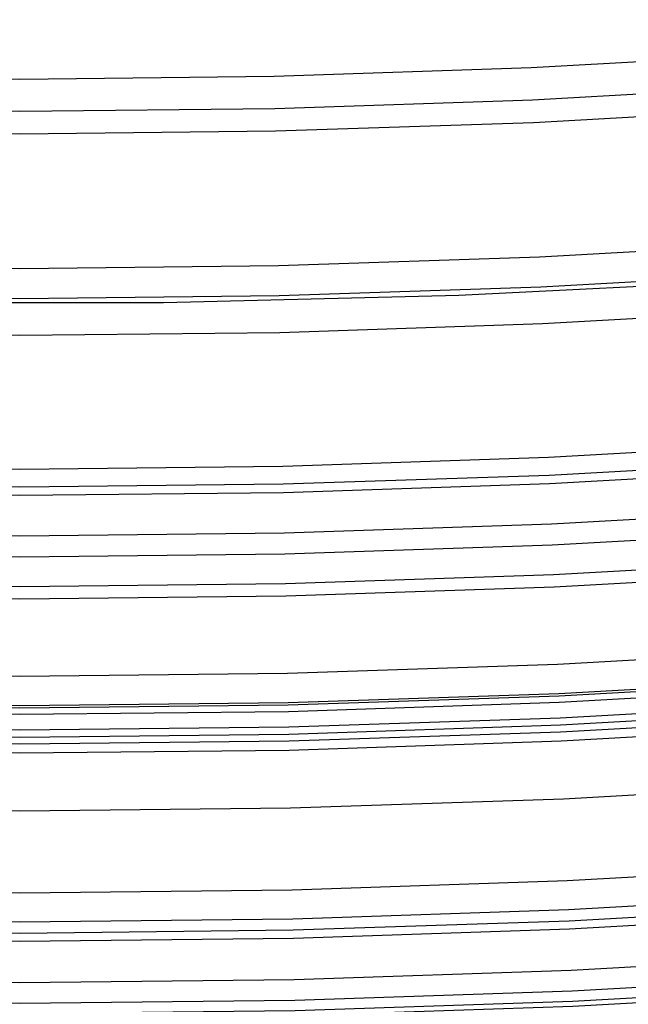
# Model space of a CAD drawing. Header units: millimetres. Extents: x -14 to 488, y -50 to 50.
# Tile 12 of 656: x 13.19 to 14.44, y -25.48 to -23.46. Entities that reach past the tile are written whole.
import ezdxf

# ---------------------------------------------------------------- set-up
doc = ezdxf.new("R2010")
doc.units = ezdxf.units.MM
doc.header["$MEASUREMENT"] = 0
doc.layers.add('Default', color=7, linetype='Continuous')

msp = doc.modelspace()

# ---------------------------------------------------------------- linework, layer by layer
at = {"layer": 'Default', "extrusion": (0.929788, -0.368095, 0)}
msp.add_lwpolyline([(-12.6661, 75.7905), (-15.5687, 61.8811), (-17.6198, 51.0774), (-18.3681, 46.5783), (-18.9543, 42.5404), (-19.3956, 38.8575), (-19.7093, 35.4237), (-19.9544, 31.2846), (-20.0936, 27.0552), (-20.0967, 26.5609), (-20.0923, 26.3345), (-20.0841, 26.1214), (-20.0725, 25.9213), (-20.0578, 25.7338), (-20.0402, 25.5585), (-20.0199, 25.3951), (-19.9974, 25.2431), (-19.9728, 25.1021), (-19.9463, 24.9716), (-19.9183, 24.8509), (-19.889, 24.7396), (-19.8586, 24.6371), (-19.8275, 24.5429), (-19.7957, 24.4564), (-19.7637, 24.377), (-19.7314, 24.3041), (-19.6987, 24.2366), (-19.6659, 24.1739), (-19.6327, 24.1151), (-19.5989, 24.0594), (-19.5644, 24.006), (-19.5287, 23.9543), (-19.4917, 23.9035), (-19.4531, 23.8529), (-19.0736, 23.3837), (-18.9748, 23.2511), (-18.8813, 23.1174), (-18.7929, 22.9827), (-18.7097, 22.8466), (-18.6317, 22.7092), (-18.5589, 22.5705), (-18.4914, 22.4305), (-18.4294, 22.2893), (-18.3726, 22.147), (-18.3209, 22.0037), (-18.2741, 21.8594), (-18.2319, 21.7144), (-18.1944, 21.5688), (-18.1611, 21.4226), (-18.1321, 21.276), (-18.1066, 21.1252), (-18.085, 20.9666), (-18.076, 20.8845), (-18.0684, 20.8006), (-18.0622, 20.7151), (-18.0577, 20.628), (-18.0549, 20.5392), (-18.054, 20.449), (-18.0552, 20.3573), (-18.0585, 20.2642), (-18.0641, 20.1698), (-18.0721, 20.0741), (-18.0827, 19.9772), (-18.096, 19.8792), (-18.1121, 19.7801), (-18.1311, 19.68), (-18.153, 19.5789), (-18.1779, 19.4769), (-18.2058, 19.374), (-18.2368, 19.2703), (-18.2709, 19.1658), (-18.3081, 19.0607), (-18.3486, 18.9548), (-18.3924, 18.8484), (-18.4395, 18.7414), (-18.49, 18.6338), (-18.5439, 18.5259), (-18.6013, 18.4175), (-18.6622, 18.3088), (-19.3191, 17.2672), (-19.3843, 17.1543), (-19.4494, 17.0364), (-19.5142, 16.9125), (-19.5787, 16.7818), (-19.6429, 16.6436), (-19.7067, 16.4969), (-19.77, 16.341), (-19.8328, 16.1751), (-19.8948, 15.9983), (-19.9556, 15.8101), (-20.015, 15.6096), (-20.0726, 15.3962), (-20.1281, 15.1692), (-20.1812, 14.9281), (-20.2316, 14.6721), (-20.2791, 14.4007), (-20.3232, 14.1131), (-20.3636, 13.8086), (-20.4001, 13.4865), (-20.4322, 13.1465), (-20.4596, 12.7895), (-20.6699, 8.1909), (-20.6871, 7.7742), (-20.6927, 7.3669), (-20.6867, 6.9696), (-20.6691, 6.5828), (-20.64, 6.2069), (-20.621, 6.0232), (-20.5992, 5.8424), (-20.5745, 5.6646), (-20.5468, 5.4898), (-20.5163, 5.3182), (-20.4828, 5.1497), (-20.4465, 4.9844), (-20.4073, 4.8223), (-20.3652, 4.6636), (-20.3203, 4.5081), (-20.2726, 4.356), (-20.222, 4.2073), (-20.1687, 4.0621), (-20.1126, 3.9203), (-20.0538, 3.782), (-19.9922, 3.6471), (-19.9279, 3.5158), (-19.8609, 3.3879), (-19.7911, 3.2635), (-19.7186, 3.1425), (-19.6434, 3.025), (-19.5655, 2.9108), (-19.4849, 2.8001), (-19.4015, 2.6928), (-19.3152, 2.5888), (-19.2261, 2.488), (-19.134, 2.3906), (-19.0389, 2.2963), (-18.9407, 2.2051), (-18.8394, 2.1171), (-18.7349, 2.0322), (-18.627, 1.9503), (-18.5157, 1.8716), (-18.4008, 1.7959), (-18.2822, 1.7234), (-18.1598, 1.6539), (-18.0334, 1.5876), (-17.9029, 1.5245), (-17.7683, 1.4644), (-17.6293, 1.4076), (-17.4859, 1.3542), (-17.338, 1.3041), (-17.1856, 1.2575), (-17.0284, 1.2144), (-16.8664, 1.175), (-16.6995, 1.1394), (-16.5277, 1.1075), (-16.3507, 1.0796), (-16.1687, 1.0557), (-15.9816, 1.0359), (-15.7893, 1.0203), (-15.5918, 1.0091), (-15.389, 1.0023), (4.8561, 1)], dxfattribs=at)
at = {"layer": 'Default', "extrusion": (0.961399, -0.275158, 0)}
msp.add_lwpolyline([(-13.8921, 75.7905), (-16.7948, 61.8811), (-18.8459, 51.0774), (-19.5942, 46.5783), (-20.1804, 42.5404), (-20.6217, 38.8575), (-20.9354, 35.4237), (-21.1805, 31.2846), (-21.3197, 27.0552), (-21.3228, 26.5609), (-21.3183, 26.3345), (-21.3102, 26.1214), (-21.2986, 25.9213), (-21.2838, 25.7338), (-21.2662, 25.5585), (-21.246, 25.3951), (-21.2235, 25.2431), (-21.1989, 25.1021), (-21.1724, 24.9716), (-21.1444, 24.8509), (-21.1151, 24.7396), (-21.0847, 24.6371), (-21.0535, 24.5429), (-21.0218, 24.4564), (-20.9898, 24.377), (-20.9574, 24.3041), (-20.9248, 24.2366), (-20.8919, 24.1739), (-20.8587, 24.1151), (-20.825, 24.0594), (-20.7904, 24.006), (-20.7548, 23.9543), (-20.7178, 23.9035), (-20.6792, 23.8529), (-20.2997, 23.3837), (-20.2008, 23.2511), (-20.1073, 23.1174), (-20.019, 22.9827), (-19.9358, 22.8466), (-19.8577, 22.7092), (-19.785, 22.5705), (-19.7175, 22.4305), (-19.6555, 22.2893), (-19.5987, 22.147), (-19.547, 22.0037), (-19.5001, 21.8594), (-19.458, 21.7144), (-19.4204, 21.5688), (-19.3872, 21.4226), (-19.3582, 21.276), (-19.3327, 21.1252), (-19.3111, 20.9666), (-19.3021, 20.8845), (-19.2944, 20.8006), (-19.2883, 20.7151), (-19.2837, 20.628), (-19.281, 20.5392), (-19.2801, 20.449), (-19.2812, 20.3573), (-19.2846, 20.2642), (-19.2902, 20.1698), (-19.2982, 20.0741), (-19.3088, 19.9772), (-19.3221, 19.8792), (-19.3382, 19.7801), (-19.3572, 19.68), (-19.3791, 19.5789), (-19.4039, 19.4769), (-19.4319, 19.374), (-19.4628, 19.2703), (-19.4969, 19.1658), (-19.5342, 19.0607), (-19.5747, 18.9548), (-19.6185, 18.8484), (-19.6656, 18.7414), (-19.7161, 18.6338), (-19.77, 18.5259), (-19.8273, 18.4175), (-19.8882, 18.3088), (-20.5451, 17.2672), (-20.6104, 17.1543), (-20.6755, 17.0364), (-20.7403, 16.9125), (-20.8048, 16.7818), (-20.869, 16.6436), (-20.9328, 16.4969), (-20.9961, 16.341), (-21.0589, 16.1751), (-21.1209, 15.9983), (-21.1817, 15.8101), (-21.2411, 15.6096), (-21.2986, 15.3962), (-21.3541, 15.1692), (-21.4073, 14.9281), (-21.4577, 14.6721), (-21.5051, 14.4007), (-21.5493, 14.1131), (-21.5897, 13.8086), (-21.6262, 13.4865), (-21.6583, 13.1465), (-21.6857, 12.7895), (-21.896, 8.1909), (-21.9132, 7.7742), (-21.9188, 7.3669), (-21.9128, 6.9696), (-21.8952, 6.5828), (-21.866, 6.2069), (-21.8471, 6.0232), (-21.8253, 5.8424), (-21.8005, 5.6646), (-21.7729, 5.4898), (-21.7424, 5.3182), (-21.7089, 5.1497), (-21.6726, 4.9844), (-21.6334, 4.8223), (-21.5913, 4.6636), (-21.5464, 4.5081), (-21.4986, 4.356), (-21.4481, 4.2073), (-21.3948, 4.0621), (-21.3387, 3.9203), (-21.2798, 3.782), (-21.2183, 3.6471), (-21.154, 3.5158), (-21.0869, 3.3879), (-21.0172, 3.2635), (-20.9447, 3.1425), (-20.8695, 3.025), (-20.7916, 2.9108), (-20.7109, 2.8001), (-20.6275, 2.6928), (-20.5413, 2.5888), (-20.4522, 2.488), (-20.3601, 2.3906), (-20.265, 2.2963), (-20.1668, 2.2051), (-20.0655, 2.1171), (-19.961, 2.0322), (-19.8531, 1.9503), (-19.7418, 1.8716), (-19.6269, 1.7959), (-19.5083, 1.7234), (-19.3859, 1.6539), (-19.2595, 1.5876), (-19.129, 1.5245), (-18.9943, 1.4644), (-18.8554, 1.4076), (-18.712, 1.3542), (-18.5641, 1.3041), (-18.4116, 1.2575), (-18.2545, 1.2144), (-18.0925, 1.175), (-17.9256, 1.1394), (-17.7537, 1.1075), (-17.5768, 1.0796), (-17.3948, 1.0557), (-17.2077, 1.0359), (-17.0154, 1.0203), (-16.8179, 1.0091), (-16.6151, 1.0023), (3.6301, 1)], dxfattribs=at)
at = {"layer": 'Default', "extrusion": (1, 0, 0)}
for points in [[(-18.5419, 75.8044), (-21.4282, 61.9641), (-23.4713, 51.1906), (-24.2185, 46.6926), (-24.805, 42.6478), (-25.2474, 38.9518), (-25.5625, 35.5), (-25.8096, 31.3283), (-25.9495, 27.0774), (-25.9528, 26.5501), (-25.948, 26.3057), (-25.9391, 26.0736), (-25.9264, 25.8535), (-25.91, 25.6447), (-25.8901, 25.4471), (-25.8669, 25.26), (-25.8406, 25.0832), (-25.8114, 24.9162), (-25.7794, 24.7587), (-25.7449, 24.61), (-25.708, 24.47), (-25.669, 24.3381), (-25.628, 24.214), (-25.5852, 24.0972), (-25.5408, 23.9873), (-25.4949, 23.8839), (-25.4479, 23.7866), (-25.3998, 23.6949), (-25.3509, 23.6085), (-25.3013, 23.527), (-25.2513, 23.4499), (-25.2009, 23.3767), (-25.1505, 23.3072), (-25.1002, 23.2409), (-24.7235, 22.7756), (-24.6417, 22.6656), (-24.5652, 22.5563), (-24.4938, 22.4474), (-24.4273, 22.3388), (-24.3657, 22.2302), (-24.3086, 22.1213), (-24.256, 22.0121), (-24.2076, 21.9021), (-24.1633, 21.7913), (-24.1228, 21.6794), (-24.086, 21.5661), (-24.0528, 21.4513), (-24.0229, 21.3347), (-23.9961, 21.2161), (-23.9723, 21.0953), (-23.9515, 20.972), (-23.9341, 20.8461), (-23.927, 20.7821), (-23.9209, 20.7174), (-23.9161, 20.652), (-23.9126, 20.5858), (-23.9104, 20.5188), (-23.9097, 20.451), (-23.9106, 20.3824), (-23.9131, 20.313), (-23.9173, 20.2427), (-23.9234, 20.1715), (-23.9313, 20.0994), (-23.9412, 20.0264), (-23.9532, 19.9525), (-23.9674, 19.8776), (-23.9837, 19.8017), (-24.0024, 19.7247), (-24.0235, 19.6468), (-24.0471, 19.5678), (-24.0733, 19.4878), (-24.1021, 19.4067), (-24.1337, 19.3244), (-24.1681, 19.241), (-24.2055, 19.1565), (-24.2458, 19.0708), (-24.2892, 18.9839), (-24.3359, 18.8958), (-24.3857, 18.8065), (-24.4389, 18.7159), (-24.5553, 18.5302), (-24.9632, 17.8971), (-25.111, 17.6457), (-25.1858, 17.5098), (-25.2608, 17.3665), (-25.3357, 17.2151), (-25.4103, 17.055), (-25.4842, 16.8858), (-25.5571, 16.7067), (-25.6288, 16.5174), (-25.699, 16.3171), (-25.7673, 16.1054), (-25.8334, 15.8816), (-25.8972, 15.6452), (-25.9582, 15.3957), (-26.0162, 15.1324), (-26.0709, 14.8548), (-26.122, 14.5624), (-26.1693, 14.2545), (-26.2123, 13.9306), (-26.2509, 13.5902), (-26.2847, 13.2326), (-26.3134, 12.8573), (-26.5246, 8.245), (-26.5428, 7.8018), (-26.5488, 7.3666), (-26.5424, 6.9397), (-26.5235, 6.5217), (-26.4918, 6.1127), (-26.471, 5.9118), (-26.447, 5.7134), (-26.4197, 5.5174), (-26.3891, 5.324), (-26.3551, 5.1332), (-26.3177, 4.945), (-26.2769, 4.7595), (-26.2327, 4.5768), (-26.1851, 4.3968), (-26.1339, 4.2197), (-26.0792, 4.0455), (-26.021, 3.8742), (-25.9593, 3.706), (-25.8939, 3.5407), (-25.8249, 3.3786), (-25.7523, 3.2196), (-25.676, 3.0637), (-25.5961, 2.9112), (-25.5124, 2.7619), (-25.4249, 2.616), (-25.3337, 2.4734), (-25.2387, 2.3343), (-25.1399, 2.1987), (-25.0372, 2.0667), (-24.9306, 1.9382), (-24.8202, 1.8134), (-24.7058, 1.6922), (-24.5874, 1.5748), (-24.4651, 1.4612), (-24.3388, 1.3515), (-24.2084, 1.2456), (-24.074, 1.1437), (-23.9355, 1.0457), (-23.7929, 0.9518), (-23.6461, 0.8621), (-23.4952, 0.7764), (-23.3401, 0.6949), (-23.1808, 0.6177), (-23.0172, 0.5448), (-22.8494, 0.4762), (-22.6772, 0.412), (-22.5008, 0.3523), (-22.32, 0.297), (-22.1348, 0.2463), (-21.9453, 0.2002), (-21.7513, 0.1587), (-21.5529, 0.1219), (-21.3499, 0.0899), (-21.1425, 0.0626), (-20.9306, 0.0402), (-20.7141, 0.0227), (-20.493, 0.0101), (-20.2673, 0.0025), (0, 0)], [(-17.5222, 75.7905), (-20.4249, 61.8811), (-22.4759, 51.0774), (-23.2242, 46.5783), (-23.8105, 42.5404), (-24.2518, 38.8575), (-24.5654, 35.4237), (-24.8105, 31.2846), (-24.9497, 27.0552), (-24.9529, 26.5609), (-24.9484, 26.3345), (-24.9402, 26.1214), (-24.9286, 25.9213), (-24.9139, 25.7338), (-24.8963, 25.5585), (-24.8761, 25.3951), (-24.8535, 25.2431), (-24.8289, 25.1021), (-24.8025, 24.9716), (-24.7745, 24.8509), (-24.7451, 24.7396), (-24.7148, 24.6371), (-24.6836, 24.5429), (-24.6519, 24.4564), (-24.6198, 24.377), (-24.5875, 24.3041), (-24.5549, 24.2366), (-24.522, 24.1739), (-24.4888, 24.1151), (-24.4551, 24.0594), (-24.4205, 24.006), (-24.3848, 23.9543), (-24.3478, 23.9035), (-24.3092, 23.8529), (-23.9297, 23.3837), (-23.8309, 23.2511), (-23.7374, 23.1174), (-23.6491, 22.9827), (-23.5658, 22.8466), (-23.4878, 22.7092), (-23.415, 22.5705), (-23.3476, 22.4305), (-23.2855, 22.2893), (-23.2287, 22.147), (-23.177, 22.0037), (-23.1302, 21.8594), (-23.0881, 21.7144), (-23.0505, 21.5688), (-23.0173, 21.4226), (-22.9882, 21.276), (-22.9628, 21.1252), (-22.9412, 20.9666), (-22.9322, 20.8845), (-22.9245, 20.8006), (-22.9183, 20.7151), (-22.9138, 20.628), (-22.911, 20.5392), (-22.9102, 20.449), (-22.9113, 20.3573), (-22.9146, 20.2642), (-22.9202, 20.1698), (-22.9283, 20.0741), (-22.9389, 19.9772), (-22.9521, 19.8792), (-22.9682, 19.7801), (-22.9872, 19.68), (-23.0091, 19.5789), (-23.034, 19.4769), (-23.0619, 19.374), (-23.0929, 19.2703), (-23.127, 19.1658), (-23.1643, 19.0607), (-23.2048, 18.9548), (-23.2486, 18.8484), (-23.2957, 18.7414), (-23.3461, 18.6338), (-23.4, 18.5259), (-23.4574, 18.4175), (-23.5183, 18.3088), (-24.1752, 17.2672), (-24.2405, 17.1543), (-24.3055, 17.0364), (-24.3703, 16.9125), (-24.4349, 16.7818), (-24.499, 16.6436), (-24.5628, 16.4969), (-24.6262, 16.341), (-24.6889, 16.1751), (-24.7509, 15.9983), (-24.8118, 15.8101), (-24.8711, 15.6096), (-24.9287, 15.3962), (-24.9842, 15.1692), (-25.0373, 14.9281), (-25.0878, 14.6721), (-25.1352, 14.4007), (-25.1793, 14.1131), (-25.2198, 13.8086), (-25.2562, 13.4865), (-25.2883, 13.1465), (-25.3157, 12.7895), (-25.526, 8.1909), (-25.5432, 7.7742), (-25.5488, 7.3669), (-25.5428, 6.9696), (-25.5253, 6.5828), (-25.4961, 6.2069), (-25.4772, 6.0232), (-25.4553, 5.8424), (-25.4306, 5.6646), (-25.403, 5.4898), (-25.3724, 5.3182), (-25.339, 5.1497), (-25.3026, 4.9844), (-25.2634, 4.8223), (-25.2214, 4.6636), (-25.1764, 4.5081), (-25.1287, 4.356), (-25.0782, 4.2073), (-25.0248, 4.0621), (-24.9687, 3.9203), (-24.9099, 3.782), (-24.8483, 3.6471), (-24.784, 3.5158), (-24.717, 3.3879), (-24.6472, 3.2635), (-24.5747, 3.1425), (-24.4995, 3.025), (-24.4216, 2.9108), (-24.341, 2.8001), (-24.2576, 2.6928), (-24.1714, 2.5888), (-24.0822, 2.488), (-23.9901, 2.3906), (-23.895, 2.2963), (-23.7969, 2.2051), (-23.6955, 2.1171), (-23.591, 2.0322), (-23.4832, 1.9503), (-23.3718, 1.8716), (-23.2569, 1.7959), (-23.1383, 1.7234), (-23.0159, 1.6539), (-22.8895, 1.5876), (-22.7591, 1.5245), (-22.6244, 1.4644), (-22.4854, 1.4076), (-22.342, 1.3542), (-22.1942, 1.3041), (-22.0417, 1.2575), (-21.8845, 1.2144), (-21.7225, 1.175), (-21.5557, 1.1394), (-21.3838, 1.1075), (-21.2069, 1.0796), (-21.0249, 1.0557), (-20.8378, 1.0359), (-20.6454, 1.0203), (-20.4479, 1.0091), (-20.2451, 1.0023), (0, 1)]]:
    msp.add_lwpolyline(points, dxfattribs=at)
at = {"layer": 'Default', "extrusion": (0.929788, 0.368095, 0)}
msp.add_lwpolyline([(-22.3783, 75.7905), (-25.281, 61.8811), (-27.3321, 51.0774), (-28.0804, 46.5783), (-28.6666, 42.5404), (-29.1079, 38.8575), (-29.4215, 35.4237), (-29.6667, 31.2846), (-29.8058, 27.0552), (-29.809, 26.5609), (-29.8045, 26.3345), (-29.7964, 26.1214), (-29.7848, 25.9213), (-29.77, 25.7338), (-29.7524, 25.5585), (-29.7322, 25.3951), (-29.7097, 25.2431), (-29.6851, 25.1021), (-29.6586, 24.9716), (-29.6306, 24.8509), (-29.6013, 24.7396), (-29.5709, 24.6371), (-29.5397, 24.5429), (-29.508, 24.4564), (-29.476, 24.377), (-29.4436, 24.3041), (-29.411, 24.2366), (-29.3781, 24.1739), (-29.3449, 24.1151), (-29.3112, 24.0594), (-29.2766, 24.006), (-29.241, 23.9543), (-29.204, 23.9035), (-29.1654, 23.8529), (-28.7859, 23.3837), (-28.687, 23.2511), (-28.5935, 23.1174), (-28.5052, 22.9827), (-28.422, 22.8466), (-28.3439, 22.7092), (-28.2712, 22.5705), (-28.2037, 22.4305), (-28.1417, 22.2893), (-28.0849, 22.147), (-28.0332, 22.0037), (-27.9863, 21.8594), (-27.9442, 21.7144), (-27.9066, 21.5688), (-27.8734, 21.4226), (-27.8444, 21.276), (-27.8189, 21.1252), (-27.7973, 20.9666), (-27.7883, 20.8845), (-27.7806, 20.8006), (-27.7745, 20.7151), (-27.7699, 20.628), (-27.7672, 20.5392), (-27.7663, 20.449), (-27.7674, 20.3573), (-27.7708, 20.2642), (-27.7764, 20.1698), (-27.7844, 20.0741), (-27.795, 19.9772), (-27.8083, 19.8792), (-27.8244, 19.7801), (-27.8434, 19.68), (-27.8653, 19.5789), (-27.8901, 19.4769), (-27.918, 19.374), (-27.949, 19.2703), (-27.9831, 19.1658), (-28.0204, 19.0607), (-28.0609, 18.9548), (-28.1047, 18.8484), (-28.1518, 18.7414), (-28.2023, 18.6338), (-28.2562, 18.5259), (-28.3135, 18.4175), (-28.3744, 18.3088), (-29.0313, 17.2672), (-29.0966, 17.1543), (-29.1617, 17.0364), (-29.2265, 16.9125), (-29.291, 16.7818), (-29.3552, 16.6436), (-29.419, 16.4969), (-29.4823, 16.341), (-29.5451, 16.1751), (-29.6071, 15.9983), (-29.6679, 15.8101), (-29.7273, 15.6096), (-29.7848, 15.3962), (-29.8403, 15.1692), (-29.8935, 14.9281), (-29.9439, 14.6721), (-29.9913, 14.4007), (-30.0354, 14.1131), (-30.0759, 13.8086), (-30.1124, 13.4865), (-30.1445, 13.1465), (-30.1718, 12.7895), (-30.3822, 8.1909), (-30.3994, 7.7742), (-30.405, 7.3669), (-30.399, 6.9696), (-30.3814, 6.5828), (-30.3522, 6.2069), (-30.3333, 6.0232), (-30.3115, 5.8424), (-30.2867, 5.6646), (-30.2591, 5.4898), (-30.2286, 5.3182), (-30.1951, 5.1497), (-30.1588, 4.9844), (-30.1196, 4.8223), (-30.0775, 4.6636), (-30.0326, 4.5081), (-29.9848, 4.356), (-29.9343, 4.2073), (-29.881, 4.0621), (-29.8249, 3.9203), (-29.766, 3.782), (-29.7045, 3.6471), (-29.6402, 3.5158), (-29.5731, 3.3879), (-29.5034, 3.2635), (-29.4309, 3.1425), (-29.3557, 3.025), (-29.2778, 2.9108), (-29.1971, 2.8001), (-29.1137, 2.6928), (-29.0275, 2.5888), (-28.9384, 2.488), (-28.8463, 2.3906), (-28.7512, 2.2963), (-28.653, 2.2051), (-28.5517, 2.1171), (-28.4472, 2.0322), (-28.3393, 1.9503), (-28.228, 1.8716), (-28.1131, 1.7959), (-27.9945, 1.7234), (-27.872, 1.6539), (-27.7457, 1.5876), (-27.6152, 1.5245), (-27.4805, 1.4644), (-27.3416, 1.4076), (-27.1982, 1.3542), (-27.0503, 1.3041), (-26.8978, 1.2575), (-26.7406, 1.2144), (-26.5787, 1.175), (-26.4118, 1.1394), (-26.2399, 1.1075), (-26.063, 1.0796), (-25.881, 1.0557), (-25.6939, 1.0359), (-25.5016, 1.0203), (-25.3041, 1.0091), (-25.1013, 1.0023), (-4.8561, 1)], dxfattribs=at)
at = {"layer": 'Default', "extrusion": (0.961399, 0.275158, 0)}
msp.add_lwpolyline([(-21.1523, 75.7905), (-24.0549, 61.8811), (-26.106, 51.0774), (-26.8543, 46.5783), (-27.4405, 42.5404), (-27.8818, 38.8575), (-28.1955, 35.4237), (-28.4406, 31.2846), (-28.5798, 27.0552), (-28.5829, 26.5609), (-28.5785, 26.3345), (-28.5703, 26.1214), (-28.5587, 25.9213), (-28.544, 25.7338), (-28.5264, 25.5585), (-28.5061, 25.3951), (-28.4836, 25.2431), (-28.459, 25.1021), (-28.4325, 24.9716), (-28.4045, 24.8509), (-28.3752, 24.7396), (-28.3448, 24.6371), (-28.3137, 24.5429), (-28.2819, 24.4564), (-28.2499, 24.377), (-28.2175, 24.3041), (-28.1849, 24.2366), (-28.1521, 24.1739), (-28.1189, 24.1151), (-28.0851, 24.0594), (-28.0506, 24.006), (-28.0149, 23.9543), (-27.9779, 23.9035), (-27.9393, 23.8529), (-27.5598, 23.3837), (-27.461, 23.2511), (-27.3674, 23.1174), (-27.2791, 22.9827), (-27.1959, 22.8466), (-27.1179, 22.7092), (-27.0451, 22.5705), (-26.9776, 22.4305), (-26.9156, 22.2893), (-26.8588, 22.147), (-26.8071, 22.0037), (-26.7603, 21.8594), (-26.7181, 21.7144), (-26.6806, 21.5688), (-26.6473, 21.4226), (-26.6183, 21.276), (-26.5928, 21.1252), (-26.5712, 20.9666), (-26.5622, 20.8845), (-26.5546, 20.8006), (-26.5484, 20.7151), (-26.5439, 20.628), (-26.5411, 20.5392), (-26.5402, 20.449), (-26.5414, 20.3573), (-26.5447, 20.2642), (-26.5503, 20.1698), (-26.5583, 20.0741), (-26.5689, 19.9772), (-26.5822, 19.8792), (-26.5983, 19.7801), (-26.6173, 19.68), (-26.6392, 19.5789), (-26.6641, 19.4769), (-26.692, 19.374), (-26.723, 19.2703), (-26.7571, 19.1658), (-26.7943, 19.0607), (-26.8348, 18.9548), (-26.8786, 18.8484), (-26.9257, 18.7414), (-26.9762, 18.6338), (-27.0301, 18.5259), (-27.0875, 18.4175), (-27.1484, 18.3088), (-27.8052, 17.2672), (-27.8705, 17.1543), (-27.9356, 17.0364), (-28.0004, 16.9125), (-28.0649, 16.7818), (-28.1291, 16.6436), (-28.1929, 16.4969), (-28.2562, 16.341), (-28.319, 16.1751), (-28.381, 15.9983), (-28.4418, 15.8101), (-28.5012, 15.6096), (-28.5588, 15.3962), (-28.6143, 15.1692), (-28.6674, 14.9281), (-28.7178, 14.6721), (-28.7653, 14.4007), (-28.8094, 14.1131), (-28.8498, 13.8086), (-28.8863, 13.4865), (-28.9184, 13.1465), (-28.9458, 12.7895), (-29.1561, 8.1909), (-29.1733, 7.7742), (-29.1789, 7.3669), (-29.1729, 6.9696), (-29.1553, 6.5828), (-29.1262, 6.2069), (-29.1072, 6.0232), (-29.0854, 5.8424), (-29.0606, 5.6646), (-29.033, 5.4898), (-29.0025, 5.3182), (-28.969, 5.1497), (-28.9327, 4.9844), (-28.8935, 4.8223), (-28.8514, 4.6636), (-28.8065, 4.5081), (-28.7588, 4.356), (-28.7082, 4.2073), (-28.6549, 4.0621), (-28.5988, 3.9203), (-28.54, 3.782), (-28.4784, 3.6471), (-28.4141, 3.5158), (-28.347, 3.3879), (-28.2773, 3.2635), (-28.2048, 3.1425), (-28.1296, 3.025), (-28.0517, 2.9108), (-27.9711, 2.8001), (-27.8877, 2.6928), (-27.8014, 2.5888), (-27.7123, 2.488), (-27.6202, 2.3906), (-27.5251, 2.2963), (-27.4269, 2.2051), (-27.3256, 2.1171), (-27.2211, 2.0322), (-27.1132, 1.9503), (-27.0019, 1.8716), (-26.887, 1.7959), (-26.7684, 1.7234), (-26.646, 1.6539), (-26.5196, 1.5876), (-26.3891, 1.5245), (-26.2545, 1.4644), (-26.1155, 1.4076), (-25.9721, 1.3542), (-25.8242, 1.3041), (-25.6718, 1.2575), (-25.5146, 1.2144), (-25.3526, 1.175), (-25.1857, 1.1394), (-25.0138, 1.1075), (-24.8369, 1.0796), (-24.6549, 1.0557), (-24.4678, 1.0359), (-24.2755, 1.0203), (-24.078, 1.0091), (-23.8752, 1.0023), (-3.6301, 1)], dxfattribs=at)
at = {"layer": 'Default', "extrusion": (0.983305, 0.181963, 0)}
msp.add_lwpolyline([(-19.9228, 75.7905), (-22.8254, 61.8811), (-24.8765, 51.0774), (-25.6248, 46.5783), (-26.211, 42.5404), (-26.6523, 38.8575), (-26.966, 35.4237), (-27.2111, 31.2846), (-27.3503, 27.0552), (-27.3535, 26.5609), (-27.349, 26.3345), (-27.3408, 26.1214), (-27.3292, 25.9213), (-27.3145, 25.7338), (-27.2969, 25.5585), (-27.2767, 25.3951), (-27.2541, 25.2431), (-27.2295, 25.1021), (-27.203, 24.9716), (-27.175, 24.8509), (-27.1457, 24.7396), (-27.1153, 24.6371), (-27.0842, 24.5429), (-27.0524, 24.4564), (-27.0204, 24.377), (-26.9881, 24.3041), (-26.9554, 24.2366), (-26.9226, 24.1739), (-26.8894, 24.1151), (-26.8556, 24.0594), (-26.8211, 24.006), (-26.7854, 23.9543), (-26.7484, 23.9035), (-26.7098, 23.8529), (-26.3303, 23.3837), (-26.2315, 23.2511), (-26.138, 23.1174), (-26.0496, 22.9827), (-25.9664, 22.8466), (-25.8884, 22.7092), (-25.8156, 22.5705), (-25.7482, 22.4305), (-25.6861, 22.2893), (-25.6293, 22.147), (-25.5776, 22.0037), (-25.5308, 21.8594), (-25.4887, 21.7144), (-25.4511, 21.5688), (-25.4179, 21.4226), (-25.3888, 21.276), (-25.3634, 21.1252), (-25.3418, 20.9666), (-25.3327, 20.8845), (-25.3251, 20.8006), (-25.3189, 20.7151), (-25.3144, 20.628), (-25.3116, 20.5392), (-25.3107, 20.449), (-25.3119, 20.3573), (-25.3152, 20.2642), (-25.3208, 20.1698), (-25.3288, 20.0741), (-25.3394, 19.9772), (-25.3527, 19.8792), (-25.3688, 19.7801), (-25.3878, 19.68), (-25.4097, 19.5789), (-25.4346, 19.4769), (-25.4625, 19.374), (-25.4935, 19.2703), (-25.5276, 19.1658), (-25.5648, 19.0607), (-25.6054, 18.9548), (-25.6491, 18.8484), (-25.6962, 18.7414), (-25.7467, 18.6338), (-25.8006, 18.5259), (-25.858, 18.4175), (-25.9189, 18.3088), (-26.5758, 17.2672), (-26.641, 17.1543), (-26.7061, 17.0364), (-26.7709, 16.9125), (-26.8354, 16.7818), (-26.8996, 16.6436), (-26.9634, 16.4969), (-27.0267, 16.341), (-27.0895, 16.1751), (-27.1515, 15.9983), (-27.2123, 15.8101), (-27.2717, 15.6096), (-27.3293, 15.3962), (-27.3848, 15.1692), (-27.4379, 14.9281), (-27.4883, 14.6721), (-27.5358, 14.4007), (-27.5799, 14.1131), (-27.6203, 13.8086), (-27.6568, 13.4865), (-27.6889, 13.1465), (-27.7163, 12.7895), (-27.9266, 8.1909), (-27.9438, 7.7742), (-27.9494, 7.3669), (-27.9434, 6.9696), (-27.9258, 6.5828), (-27.8967, 6.2069), (-27.8777, 6.0232), (-27.8559, 5.8424), (-27.8312, 5.6646), (-27.8035, 5.4898), (-27.773, 5.3182), (-27.7396, 5.1497), (-27.7032, 4.9844), (-27.664, 4.8223), (-27.6219, 4.6636), (-27.577, 4.5081), (-27.5293, 4.356), (-27.4787, 4.2073), (-27.4254, 4.0621), (-27.3693, 3.9203), (-27.3105, 3.782), (-27.2489, 3.6471), (-27.1846, 3.5158), (-27.1176, 3.3879), (-27.0478, 3.2635), (-26.9753, 3.1425), (-26.9001, 3.025), (-26.8222, 2.9108), (-26.7416, 2.8001), (-26.6582, 2.6928), (-26.5719, 2.5888), (-26.4828, 2.488), (-26.3907, 2.3906), (-26.2956, 2.2963), (-26.1974, 2.2051), (-26.0961, 2.1171), (-25.9916, 2.0322), (-25.8837, 1.9503), (-25.7724, 1.8716), (-25.6575, 1.7959), (-25.5389, 1.7234), (-25.4165, 1.6539), (-25.2901, 1.5876), (-25.1596, 1.5245), (-25.025, 1.4644), (-24.886, 1.4076), (-24.7426, 1.3542), (-24.5947, 1.3041), (-24.4423, 1.2575), (-24.2851, 1.2144), (-24.1231, 1.175), (-23.9562, 1.1394), (-23.7844, 1.1075), (-23.6074, 1.0796), (-23.4255, 1.0557), (-23.2383, 1.0359), (-23.046, 1.0203), (-22.8485, 1.0091), (-22.6457, 1.0023), (-2.4006, 1)], dxfattribs=at)
at = {"layer": 'Default'}
for points in [[(20.8017, -22.3915), (20.2512, -22.5711), (19.6999, -22.7362), (19.1481, -22.8869), (18.5966, -23.0234), (18.0456, -23.1458), (17.4959, -23.2542), (16.9477, -23.349), (16.4017, -23.4303), (15.8582, -23.4984), (15.3176, -23.5534), (14.7804, -23.5957), (14.2469, -23.6255), (13.7175, -23.6432), (13.1926, -23.6491), (12.6677, -23.6432), (12.1383, -23.6255), (11.6049, -23.5957), (11.0677, -23.5534), (10.5271, -23.4984), (9.9836, -23.4303), (9.4375, -23.349), (8.8894, -23.2542), (8.3396, -23.1458)], [(20.8166, -22.4355), (20.2651, -22.6155), (19.7126, -22.7809), (19.1598, -22.9319), (18.6072, -23.0686), (18.0552, -23.1913), (17.5043, -23.3), (16.9551, -23.3949), (16.408, -23.4764), (15.8634, -23.5446), (15.3218, -23.5997), (14.7835, -23.6421), (14.249, -23.672), (13.7186, -23.6897), (13.1926, -23.6955), (12.6667, -23.6897), (12.1363, -23.672), (11.6017, -23.6421), (11.0635, -23.5997), (10.5218, -23.5446), (9.9772, -23.4764), (9.4301, -23.3949), (8.8809, -23.3), (8.3301, -23.1913)], [(20.9057, -22.6976), (20.3477, -22.8796), (19.7888, -23.047), (19.2295, -23.1998), (18.6704, -23.3381), (18.112, -23.4622), (17.5547, -23.5721), (16.9991, -23.6682), (16.4456, -23.7506), (15.8946, -23.8196), (15.3466, -23.8754), (14.8021, -23.9182), (14.2613, -23.9485), (13.7247, -23.9664), (13.1926, -23.9723), (12.6605, -23.9664), (12.1239, -23.9485), (11.5832, -23.9182), (11.0386, -23.8754), (10.4906, -23.8196), (9.9397, -23.7506), (9.3862, -23.6682), (8.8305, -23.5721), (8.2733, -23.4622)], [(20.9255, -22.7559), (20.3661, -22.9384), (19.8058, -23.1062), (19.2451, -23.2594), (18.6845, -23.3981), (18.1246, -23.5225), (17.5659, -23.6327), (17.0089, -23.729), (16.4539, -23.8116), (15.9016, -23.8808), (15.3522, -23.9367), (14.8062, -23.9797), (14.2641, -24.01), (13.7261, -24.028), (13.1926, -24.0339), (12.6592, -24.028), (12.1212, -24.01), (11.579, -23.9797), (11.0331, -23.9367), (10.4837, -23.8808), (9.9313, -23.8116), (9.3764, -23.729), (8.8193, -23.6327), (8.2606, -23.5225)], [(8.012, -23.4788), (8.6194, -23.6046), (9.2297, -23.7148), (9.8427, -23.8092), (10.458, -23.8877), (11.0621, -23.9491), (11.6677, -23.9952), (12.2742, -24.0261), (12.8812, -24.0416), (13.4885, -24.0418), (14.0956, -24.0267), (14.7021, -23.9962), (15.3077, -23.9505), (15.8877, -23.8921), (16.4662, -23.8197), (17.0428, -23.7333), (17.6171, -23.633), (18.1888, -23.5188), (18.7576, -23.3908), (19.3231, -23.249), (19.8849, -23.0935), (20.4114, -22.9344), (20.934, -22.7633)], [(8.012, -23.4788), (8.6194, -23.6046), (9.2297, -23.7148), (9.8427, -23.8092), (10.458, -23.8877), (11.0621, -23.9491), (11.6677, -23.9952), (12.2742, -24.0261), (12.8812, -24.0416), (13.4885, -24.0418), (14.0956, -24.0267), (14.7021, -23.9962), (15.3077, -23.9505), (15.8877, -23.8921), (16.4662, -23.8197), (17.0428, -23.7333), (17.6171, -23.633), (18.1888, -23.5188), (18.7576, -23.3908), (19.3231, -23.249), (19.8849, -23.0935), (20.4114, -22.9344), (20.934, -22.7633)], [(20.9499, -22.8277), (20.3887, -23.0108), (19.8266, -23.1791), (19.2642, -23.3328), (18.7018, -23.4719), (18.1402, -23.5967), (17.5797, -23.7073), (17.0209, -23.8039), (16.4642, -23.8868), (15.9101, -23.9561), (15.359, -24.0122), (14.8113, -24.0554), (14.2674, -24.0858), (13.7278, -24.1038), (13.1926, -24.1098), (12.6575, -24.1038), (12.1178, -24.0858), (11.5739, -24.0554), (11.0263, -24.0122), (10.4752, -23.9561), (9.921, -23.8868), (9.3644, -23.8039), (8.8055, -23.7073), (8.2451, -23.5967)], [(15.8507, -23.4325), (15.3116, -23.4874), (14.7759, -23.5296), (14.244, -23.5593), (13.7161, -23.577), (13.1926, -23.5828), (12.6692, -23.577), (12.1413, -23.5593), (11.6093, -23.5296), (11.0736, -23.4874), (10.5346, -23.4325), (9.9926, -23.3646), (9.448, -23.2836), (8.9014, -23.1891), (8.3532, -23.0809), (7.8038, -22.9588)], [(21.0384, -23.0882), (20.4708, -23.2733), (19.9023, -23.4436), (19.3334, -23.599), (18.7647, -23.7397), (18.1966, -23.8659), (17.6298, -23.9777), (17.0646, -24.0755), (16.5015, -24.1593), (15.9411, -24.2295), (15.3837, -24.2862), (14.8298, -24.3298), (14.2797, -24.3606), (13.7339, -24.3788), (13.1926, -24.3848), (12.6514, -24.3788), (12.1055, -24.3606), (11.5555, -24.3298), (11.0015, -24.2862), (10.4441, -24.2295), (9.8837, -24.1593), (9.3207, -24.0755), (8.7555, -23.9777), (8.1886, -23.8659)], [(21.0558, -23.1394), (20.487, -23.325), (19.9172, -23.4956), (19.347, -23.6513), (18.777, -23.7924), (18.2077, -23.9188), (17.6396, -24.0309), (17.0732, -24.1289), (16.5089, -24.2129), (15.9472, -24.2832), (15.3886, -24.3401), (14.8334, -24.3838), (14.2821, -24.4146), (13.7351, -24.4329), (13.1926, -24.4389), (12.6502, -24.4329), (12.1031, -24.4146), (11.5518, -24.3838), (10.9967, -24.3401), (10.438, -24.2832), (9.8764, -24.2129), (9.3121, -24.1289), (8.7456, -24.0309), (8.1775, -23.9188)], [(21.0503, -23.123), (20.4818, -23.3084), (19.9124, -23.4789), (19.3427, -23.6346), (18.7731, -23.7755), (18.2042, -23.9019), (17.6365, -24.0139), (17.0704, -24.1118), (16.5065, -24.1957), (15.9452, -24.266), (15.387, -24.3228), (14.8322, -24.3665), (14.2813, -24.3973), (13.7347, -24.4156), (13.1926, -24.4216), (12.6506, -24.4156), (12.1039, -24.3973), (11.553, -24.3665), (10.9982, -24.3228), (10.44, -24.266), (9.8787, -24.1957), (9.3148, -24.1118), (8.7488, -24.0139), (8.1811, -23.9019)], [(21.0825, -23.218), (20.5118, -23.4042), (19.9401, -23.5754), (19.368, -23.7317), (18.796, -23.8732), (18.2248, -24.0001), (17.6547, -24.1126), (17.0864, -24.2109), (16.5201, -24.2952), (15.9566, -24.3657), (15.396, -24.4228), (14.839, -24.4667), (14.2858, -24.4976), (13.7369, -24.516), (13.1926, -24.522), (12.6483, -24.516), (12.0994, -24.4976), (11.5463, -24.4667), (10.9892, -24.4228), (10.4287, -24.3657), (9.8651, -24.2952), (9.2989, -24.2109), (8.7305, -24.1126), (8.1605, -24.0001)], [(21.0965, -23.2591), (20.5247, -23.4457), (19.952, -23.6172), (19.3789, -23.7737), (18.8059, -23.9155), (18.2337, -24.0426), (17.6626, -24.1553), (17.0932, -24.2538), (16.526, -24.3382), (15.9615, -24.4089), (15.3999, -24.466), (14.8419, -24.51), (14.2878, -24.541), (13.7379, -24.5594), (13.1926, -24.5654), (12.6474, -24.5594), (12.0975, -24.541), (11.5433, -24.51), (10.9853, -24.466), (10.4238, -24.4089), (9.8592, -24.3382), (9.292, -24.2538), (8.7226, -24.1553), (8.1516, -24.0426)], [(21.1161, -23.3167), (20.5429, -23.5037), (19.9687, -23.6756), (19.3942, -23.8325), (18.8198, -23.9746), (18.2462, -24.1021), (17.6737, -24.215), (17.1029, -24.3137), (16.5343, -24.3984), (15.9683, -24.4692), (15.4054, -24.5265), (14.846, -24.5706), (14.2905, -24.6017), (13.7392, -24.6201), (13.1926, -24.6262), (12.646, -24.6201), (12.0948, -24.6017), (11.5393, -24.5706), (10.9799, -24.5265), (10.4169, -24.4692), (9.851, -24.3984), (9.2824, -24.3137), (8.7116, -24.215), (8.1391, -24.1021)], [(21.1243, -23.341), (20.5505, -23.5282), (19.9758, -23.7003), (19.4007, -23.8574), (18.8257, -23.9997), (18.2514, -24.1272), (17.6784, -24.2403), (17.107, -24.3391), (16.5378, -24.4239), (15.9712, -24.4948), (15.4077, -24.5522), (14.8477, -24.5963), (14.2916, -24.6274), (13.7398, -24.6458), (13.1926, -24.6519), (12.6455, -24.6458), (12.0936, -24.6274), (11.5375, -24.5963), (10.9775, -24.5522), (10.414, -24.4948), (9.8475, -24.4239), (9.2783, -24.3391), (8.7069, -24.2403), (8.1338, -24.1272)], [(21.1755, -23.4916), (20.598, -23.68), (20.0195, -23.8532), (19.4407, -24.0113), (18.862, -24.1545), (18.2841, -24.2829), (17.7073, -24.3967), (17.1322, -24.4961), (16.5594, -24.5814), (15.9891, -24.6528), (15.422, -24.7105), (14.8584, -24.7549), (14.2987, -24.7862), (13.7433, -24.8048), (13.1926, -24.8109), (12.6419, -24.8048), (12.0865, -24.7862), (11.5269, -24.7549), (10.9633, -24.7105), (10.3961, -24.6528), (9.8259, -24.5814), (9.253, -24.4961), (8.678, -24.3967), (8.1012, -24.2829)], [(21.1754, -23.4912), (20.5979, -23.6796), (20.0194, -23.8528), (19.4406, -24.0109), (18.862, -24.1541), (18.284, -24.2825), (17.7072, -24.3963), (17.1322, -24.4958), (16.5593, -24.581), (15.9891, -24.6524), (15.422, -24.7102), (14.8584, -24.7545), (14.2987, -24.7859), (13.7433, -24.8044), (13.1926, -24.8105), (12.6419, -24.8044), (12.0866, -24.7859), (11.5269, -24.7545), (10.9633, -24.7102), (10.3962, -24.6524), (9.826, -24.581), (9.2531, -24.4958), (8.678, -24.3963), (8.1013, -24.2825)], [(21.2007, -23.5657), (20.6214, -23.7547), (20.0411, -23.9284), (19.4604, -24.0871), (18.8799, -24.2307), (18.3001, -24.3595), (17.7215, -24.4737), (17.1447, -24.5734), (16.57, -24.659), (15.9979, -24.7306), (15.429, -24.7885), (14.8636, -24.833), (14.3022, -24.8645), (13.7451, -24.8831), (13.1926, -24.8892), (12.6402, -24.8831), (12.0831, -24.8645), (11.5216, -24.833), (10.9562, -24.7885), (10.3873, -24.7306), (9.8153, -24.659), (9.2406, -24.5734), (8.6637, -24.4737), (8.0851, -24.3595)], [(21.1965, -23.5533), (20.6175, -23.7422), (20.0375, -23.9158), (19.4571, -24.0744), (18.8769, -24.2179), (18.2974, -24.3467), (17.7192, -24.4608), (17.1426, -24.5605), (16.5682, -24.646), (15.9965, -24.7176), (15.4279, -24.7755), (14.8628, -24.82), (14.3016, -24.8514), (13.7448, -24.87), (13.1926, -24.8761), (12.6405, -24.87), (12.0836, -24.8514), (11.5225, -24.82), (10.9574, -24.7755), (10.3888, -24.7176), (9.8171, -24.646), (9.2427, -24.5605), (8.6661, -24.4608), (8.0878, -24.3467)], [(21.1949, -23.5486), (20.616, -23.7375), (20.0361, -23.9111), (19.4559, -24.0696), (18.8758, -24.2131), (18.2964, -24.3418), (17.7182, -24.4559), (17.1418, -24.5556), (16.5675, -24.6411), (15.9959, -24.7126), (15.4274, -24.7705), (14.8624, -24.815), (14.3014, -24.8464), (13.7447, -24.865), (13.1926, -24.8711), (12.6406, -24.865), (12.0839, -24.8464), (11.5228, -24.815), (10.9578, -24.7705), (10.3893, -24.7126), (9.8177, -24.6411), (9.2435, -24.5556), (8.667, -24.4559), (8.0888, -24.3418)], [(21.211, -23.596), (20.6309, -23.7853), (20.0499, -23.9592), (19.4685, -24.1181), (18.8873, -24.2619), (18.3067, -24.3908), (17.7274, -24.5052), (17.1497, -24.605), (16.5743, -24.6907), (16.0016, -24.7624), (15.4319, -24.8204), (14.8658, -24.865), (14.3036, -24.8964), (13.7458, -24.9151), (13.1926, -24.9212), (12.6395, -24.9151), (12.0816, -24.8964), (11.5195, -24.865), (10.9533, -24.8204), (10.3837, -24.7624), (9.8109, -24.6907), (9.2355, -24.605), (8.6579, -24.5052), (8.0785, -24.3908)], [(21.2202, -23.623), (20.6394, -23.8125), (20.0577, -23.9866), (19.4757, -24.1456), (18.8938, -24.2896), (18.3125, -24.4187), (17.7326, -24.5332), (17.1543, -24.6332), (16.5782, -24.7189), (16.0048, -24.7907), (15.4345, -24.8488), (14.8677, -24.8934), (14.3049, -24.9249), (13.7464, -24.9436), (13.1926, -24.9497), (12.6388, -24.9436), (12.0804, -24.9249), (11.5175, -24.8934), (10.9508, -24.8488), (10.3805, -24.7907), (9.8071, -24.7189), (9.231, -24.6332), (8.6527, -24.5332), (8.0727, -24.4187)], [(21.2157, -23.6099), (20.6353, -23.7992), (20.0539, -23.9733), (19.4722, -24.1322), (18.8906, -24.2761), (18.3097, -24.4052), (17.73, -24.5196), (17.1521, -24.6195), (16.5763, -24.7052), (16.0032, -24.777), (15.4332, -24.835), (14.8668, -24.8796), (14.3043, -24.9111), (13.7461, -24.9297), (13.1926, -24.9359), (12.6391, -24.9297), (12.081, -24.9111), (11.5185, -24.8796), (10.952, -24.835), (10.382, -24.777), (9.8089, -24.7052), (9.2332, -24.6195), (8.6552, -24.5196), (8.0755, -24.4052)], [(21.2263, -23.641), (20.6451, -23.8306), (20.063, -24.0049), (19.4805, -24.164), (18.8981, -24.3081), (18.3165, -24.4374), (17.736, -24.5519), (17.1573, -24.652), (16.5808, -24.7378), (16.0069, -24.8096), (15.4362, -24.8677), (14.869, -24.9124), (14.3057, -24.9439), (13.7468, -24.9626), (13.1926, -24.9687), (12.6384, -24.9626), (12.0795, -24.9439), (11.5163, -24.9124), (10.9491, -24.8677), (10.3783, -24.8096), (9.8045, -24.7378), (9.228, -24.652), (8.6492, -24.5519), (8.0688, -24.4374)], [(21.2646, -23.7537), (20.6806, -23.9442), (20.0957, -24.1193), (19.5104, -24.2792), (18.9253, -24.424), (18.3409, -24.5538), (17.7577, -24.6689), (17.1762, -24.7695), (16.5969, -24.8557), (16.0203, -24.9279), (15.4469, -24.9863), (14.877, -25.0311), (14.311, -25.0628), (13.7495, -25.0816), (13.1926, -25.0878), (12.6358, -25.0816), (12.0742, -25.0628), (11.5083, -25.0311), (10.9384, -24.9863), (10.3649, -24.9279), (9.7883, -24.8557), (9.2091, -24.7695), (8.6276, -24.6689), (8.0444, -24.5538)], [(21.3188, -23.9132), (20.7309, -24.105), (20.1421, -24.2813), (19.5529, -24.4423), (18.9638, -24.588), (18.3755, -24.7187), (17.7883, -24.8346), (17.2029, -24.9358), (16.6198, -25.0226), (16.0393, -25.0953), (15.462, -25.1541), (14.8883, -25.1992), (14.3186, -25.2311), (13.7532, -25.25), (13.1926, -25.2562), (12.632, -25.25), (12.0667, -25.2311), (11.497, -25.1992), (10.9232, -25.1541), (10.3459, -25.0953), (9.7655, -25.0226), (9.1823, -24.9358), (8.5969, -24.8346), (8.0098, -24.7187)], [(20.7487, -24.1618), (20.1585, -24.3385), (19.5678, -24.4998), (18.9774, -24.6459), (18.3877, -24.7769), (17.7991, -24.8931), (17.2124, -24.9945), (16.6279, -25.0816), (16.046, -25.1544), (15.4674, -25.2133), (14.8923, -25.2586), (14.3212, -25.2905), (13.7545, -25.3095), (13.1926, -25.3157), (12.6307, -25.3095), (12.064, -25.2905), (11.493, -25.2586), (10.9179, -25.2133), (10.3392, -25.1544), (9.7574, -25.0816), (9.1729, -24.9945), (8.5861, -24.8931), (7.9976, -24.7769)], [(20.7556, -24.184), (20.1649, -24.3609), (19.5737, -24.5224), (18.9827, -24.6686), (18.3924, -24.7997), (17.8034, -24.916), (17.2161, -25.0175), (16.631, -25.1046), (16.0486, -25.1775), (15.4694, -25.2365), (14.8938, -25.2818), (14.3222, -25.3138), (13.755, -25.3327), (13.1926, -25.339), (12.6302, -25.3327), (12.063, -25.3138), (11.4914, -25.2818), (10.9158, -25.2365), (10.3366, -25.1775), (9.7542, -25.1046), (9.1692, -25.0175), (8.5819, -24.916), (7.9928, -24.7997)], [(20.7606, -24.1998), (20.1694, -24.3768), (19.5779, -24.5384), (18.9865, -24.6847), (18.3958, -24.8159), (17.8064, -24.9322), (17.2187, -25.0339), (16.6333, -25.121), (16.0505, -25.194), (15.4709, -25.253), (14.895, -25.2983), (14.323, -25.3303), (13.7554, -25.3493), (13.1926, -25.3555), (12.6298, -25.3493), (12.0623, -25.3303), (11.4903, -25.2983), (10.9143, -25.253), (10.3347, -25.194), (9.752, -25.121), (9.1665, -25.0339), (8.5789, -24.9322), (7.9894, -24.8159)], [(20.7859, -24.2809), (20.1928, -24.4585), (19.5993, -24.6207), (19.0059, -24.7675), (18.4133, -24.8991), (17.8219, -25.0158), (17.2322, -25.1178), (16.6448, -25.2052), (16.0601, -25.2784), (15.4786, -25.3376), (14.9007, -25.3832), (14.3268, -25.4153), (13.7573, -25.4343), (13.1926, -25.4406), (12.6279, -25.4343), (12.0585, -25.4153), (11.4846, -25.3832), (10.9067, -25.3376), (10.3252, -25.2784), (9.7405, -25.2052), (9.153, -25.1178), (8.5634, -25.0158), (7.972, -24.8991)], [(20.7986, -24.3215), (20.2045, -24.4994), (19.61, -24.6618), (19.0156, -24.8088), (18.422, -24.9407), (17.8296, -25.0576), (17.239, -25.1598), (16.6506, -25.2474), (16.0649, -25.3207), (15.4824, -25.38), (14.9035, -25.4256), (14.3287, -25.4577), (13.7582, -25.4768), (13.1926, -25.4831), (12.627, -25.4768), (12.0566, -25.4577), (11.4817, -25.4256), (10.9029, -25.38), (10.3204, -25.3207), (9.7347, -25.2474), (9.1463, -25.1598), (8.5557, -25.0576), (7.9633, -24.9407)], [(20.8081, -24.3519), (20.2133, -24.53), (19.618, -24.6926), (19.0229, -24.8399), (18.4285, -24.9719), (17.8354, -25.089), (17.244, -25.1912), (16.6549, -25.2789), (16.0685, -25.3524), (15.4853, -25.4117), (14.9057, -25.4574), (14.3301, -25.4896), (13.759, -25.5087), (13.1926, -25.5149), (12.6263, -25.5087), (12.0552, -25.4896), (11.4796, -25.4574), (10.9, -25.4117), (10.3168, -25.3524), (9.7304, -25.2789), (9.1412, -25.1912), (8.5498, -25.089), (7.9567, -24.9719)], [(20.805, -24.3418), (20.2104, -24.5198), (19.6153, -24.6824), (19.0205, -24.8296), (18.4264, -24.9616), (17.8335, -25.0785), (17.2423, -25.1808), (16.6534, -25.2684), (16.0673, -25.3418), (15.4843, -25.4012), (14.9049, -25.4468), (14.3296, -25.479), (13.7587, -25.4981), (13.1926, -25.5043), (12.6265, -25.4981), (12.0556, -25.479), (11.4803, -25.4468), (10.9009, -25.4012), (10.318, -25.3418), (9.7318, -25.2684), (9.1429, -25.1808), (8.5518, -25.0785), (7.9589, -24.9616)]]:
    msp.add_lwpolyline(points, dxfattribs=at)

doc.saveas('drawing.dxf')
